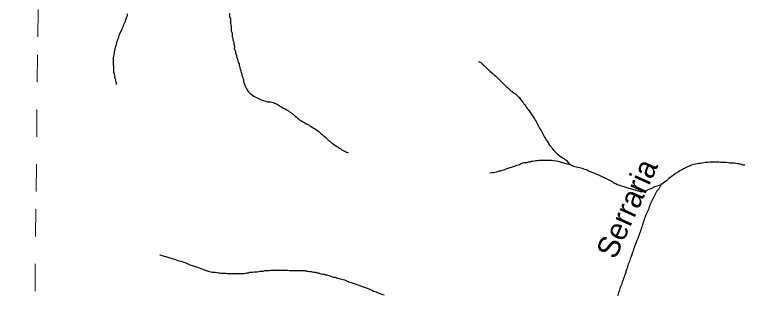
# Model space of a CAD drawing. Extents: x 652.3 to 678, y 7316.9 to 7344.9.
# Drawn here: x 652.452 to 655.117, y 7339.464 to 7340.487 of the extents above; entities that cross this region are included whole.
import ezdxf
from ezdxf.enums import TextEntityAlignment as Align

# ---------------------------------------------------------------- set-up
doc = ezdxf.new("R2010")
doc.units = 0
doc.header["$LTSCALE"] = 0.032
doc.linetypes.add('SHORT_DASHED', pattern=[2.7, 1.5, -1.2])
doc.layers.add('53', color=7, linetype='SHORT_DASHED', lineweight=13)
doc.layers.add('7', color=7, linetype='Continuous', lineweight=25)
doc.layers.add('61', color=7, linetype='Continuous')

msp = doc.modelspace()

# ---------------------------------------------------------------- linework, layer by layer
at = {"layer": '53'}
msp.add_lwpolyline([(652.452, 7332.4954), (652.458, 7333.0604), (652.4641, 7333.6255), (652.4701, 7334.1905), (652.4762, 7334.7555), (652.4822, 7335.3205), (652.4882, 7335.8855), (652.4943, 7336.4505), (652.5003, 7337.0155), (652.5063, 7337.5805), (652.5124, 7338.1456), (652.5184, 7338.7106), (652.5244, 7339.2756), (652.5305, 7339.8406), (652.5365, 7340.4056), (652.5425, 7340.9706), (652.5485, 7341.5356), (652.5546, 7342.1006), (652.5606, 7342.6656), (652.5666, 7343.2307), (652.5726, 7343.7957), (652.5786, 7344.3607), (652.5847, 7344.9257)], dxfattribs=at)
at = {"layer": '7'}
for points in [[(652.8245, 7340.2315), (652.8245, 7340.2378), (652.8221, 7340.2426), (652.8213, 7340.249), (652.8189, 7340.2537), (652.8181, 7340.2593), (652.8181, 7340.2649), (652.8165, 7340.2697), (652.8149, 7340.2752), (652.8149, 7340.2919), (652.8141, 7340.2975), (652.8133, 7340.3031), (652.8125, 7340.3126), (652.8133, 7340.3182), (652.8133, 7340.3293), (652.8141, 7340.3349), (652.8157, 7340.3397), (652.8165, 7340.346), (652.8165, 7340.3516), (652.8181, 7340.3564), (652.8197, 7340.362), (652.8205, 7340.3675), (652.8229, 7340.3723), (652.8237, 7340.3787), (652.8253, 7340.3834), (652.8269, 7340.3898), (652.8284, 7340.3946), (652.83, 7340.4002), (652.8324, 7340.4049), (652.834, 7340.4097), (652.8356, 7340.4145), (652.8372, 7340.42), (652.8444, 7340.4344), (652.846, 7340.4391), (652.8507, 7340.4487), (652.8523, 7340.4535), (652.8547, 7340.4582), (652.8571, 7340.463), (652.8579, 7340.4686), (652.8603, 7340.4734), (652.8619, 7340.4789)], [(652.8619, 7340.4789), (652.8643, 7340.4837), (652.8643, 7340.4893)], [(653.2366, 7340.4917), (653.2366, 7340.4805), (653.2398, 7340.471), (653.2398, 7340.4543), (653.2414, 7340.4495), (653.243, 7340.4439), (653.243, 7340.4272), (653.2454, 7340.4224), (653.2462, 7340.4169), (653.2462, 7340.4057), (653.2486, 7340.4009), (653.2494, 7340.3954), (653.251, 7340.3898)], [(653.251, 7340.3898), (653.2525, 7340.385), (653.2525, 7340.3795), (653.2533, 7340.3739), (653.2549, 7340.3691), (653.2541, 7340.3628), (653.2565, 7340.358), (653.2589, 7340.3532), (653.2589, 7340.3476), (653.2621, 7340.3381), (653.2621, 7340.3325), (653.2645, 7340.3277), (653.2653, 7340.3222), (653.2677, 7340.3174), (653.2685, 7340.3118), (653.2716, 7340.3071), (653.2716, 7340.3015), (653.274, 7340.2967), (653.2748, 7340.2911), (653.2764, 7340.2864), (653.278, 7340.2808), (653.2788, 7340.2752), (653.2812, 7340.2705), (653.282, 7340.2649), (653.2844, 7340.2601), (653.2852, 7340.2545), (653.2876, 7340.2498), (653.2876, 7340.2442), (653.2891, 7340.2394), (653.2939, 7340.2251), (653.2963, 7340.2203), (653.2987, 7340.2156), (653.3051, 7340.206), (653.3082, 7340.202), (653.3122, 7340.1988), (653.3162, 7340.1957), (653.321, 7340.1925), (653.3258, 7340.1893), (653.3305, 7340.1861), (653.3448, 7340.179), (653.3496, 7340.1766), (653.3592, 7340.1734), (653.3639, 7340.1718), (653.3687, 7340.1702), (653.3743, 7340.1686), (653.3799, 7340.1686), (653.3854, 7340.1678), (653.391, 7340.167), (653.3958, 7340.1654), (653.4005, 7340.1638), (653.4101, 7340.1591), (653.4149, 7340.1567), (653.4196, 7340.1535), (653.4244, 7340.1511), (653.4284, 7340.1479), (653.4427, 7340.1408), (653.4467, 7340.1376), (653.4515, 7340.1352), (653.4554, 7340.132), (653.4602, 7340.1288), (653.4642, 7340.1256), (653.469, 7340.1225), (653.473, 7340.1193), (653.4769, 7340.1161), (653.4809, 7340.1121), (653.4849, 7340.1089), (653.4889, 7340.1057), (653.4928, 7340.1026), (653.4976, 7340.0994), (653.5024, 7340.0962), (653.5119, 7340.0914), (653.5167, 7340.0882), (653.5263, 7340.0835), (653.5302, 7340.0803), (653.535, 7340.0779), (653.5398, 7340.0747), (653.5446, 7340.0723), (653.5493, 7340.0691), (653.5541, 7340.066), (653.5581, 7340.0628), (653.5629, 7340.0596), (653.5708, 7340.0516), (653.5748, 7340.0485), (653.5788, 7340.0453), (653.5828, 7340.0421), (653.5867, 7340.0389), (653.5987, 7340.027), (653.6027, 7340.0238), (653.6066, 7340.0206), (653.6106, 7340.0174), (653.6146, 7340.0142), (653.6194, 7340.0111), (653.6241, 7340.0079), (653.6289, 7340.0047), (653.6337, 7340.0023), (653.6385, 7339.9991), (653.6432, 7339.9959), (653.6472, 7339.9928), (653.6615, 7339.9856), (653.6701, 7339.9813), (653.6704, 7339.9811)], [(654.1457, 7340.3159), (654.1461, 7340.3158), (654.1525, 7340.3134), (654.1564, 7340.3094), (654.1604, 7340.3055), (654.1644, 7340.3015), (654.1684, 7340.2983), (654.1724, 7340.2951), (654.1883, 7340.2792), (654.1923, 7340.276), (654.1962, 7340.272), (654.2002, 7340.2689), (654.2042, 7340.2657), (654.209, 7340.2625), (654.2121, 7340.2585), (654.2161, 7340.2545), (654.232, 7340.2386), (654.236, 7340.2354), (654.24, 7340.2315), (654.2432, 7340.2275), (654.2472, 7340.2243), (654.2511, 7340.2211), (654.2591, 7340.2132), (654.2631, 7340.21), (654.2671, 7340.2068), (654.271, 7340.2028), (654.2758, 7340.1996), (654.2806, 7340.1973), (654.2925, 7340.1853), (654.3052, 7340.1694), (654.3084, 7340.1654), (654.3116, 7340.1606), (654.3148, 7340.1567), (654.318, 7340.1519), (654.3212, 7340.1479), (654.3243, 7340.1431), (654.3283, 7340.1392), (654.3379, 7340.1248), (654.341, 7340.1201), (654.3506, 7340.1057), (654.353, 7340.101), (654.3562, 7340.0962), (654.3609, 7340.0867), (654.3633, 7340.0819), (654.3657, 7340.0771), (654.3689, 7340.0723), (654.3713, 7340.0676), (654.3745, 7340.0628), (654.3769, 7340.058), (654.38, 7340.0532), (654.3824, 7340.0485), (654.3848, 7340.0437), (654.3872, 7340.0389), (654.3904, 7340.0341), (654.3928, 7340.0294), (654.396, 7340.0246), (654.4055, 7340.0103), (654.4119, 7340.0023), (654.415, 7339.9975), (654.4214, 7339.9896), (654.4294, 7339.9816), (654.4333, 7339.9784), (654.4373, 7339.9745), (654.4445, 7339.9697), (654.4524, 7339.9633), (654.4572, 7339.9609), (654.4612, 7339.9577), (654.466, 7339.9546), (654.4795, 7339.9394)], [(654.1872, 7339.908), (654.1954, 7339.9092), (654.201, 7339.91), (654.2058, 7339.9116), (654.2114, 7339.9124), (654.2169, 7339.914), (654.2217, 7339.9156), (654.2273, 7339.9164), (654.232, 7339.918), (654.2376, 7339.9196), (654.2424, 7339.9211), (654.2472, 7339.9227), (654.2615, 7339.9275), (654.2663, 7339.9291), (654.2806, 7339.9339), (654.2854, 7339.9363), (654.2901, 7339.9379), (654.2949, 7339.9394), (654.2997, 7339.9418), (654.3044, 7339.9434), (654.3124, 7339.9458), (654.318, 7339.9458), (654.3235, 7339.9466), (654.3283, 7339.9482), (654.3339, 7339.949), (654.3387, 7339.9506), (654.3442, 7339.9514), (654.3498, 7339.9522), (654.3546, 7339.9538), (654.3601, 7339.9538), (654.3665, 7339.9546), (654.3729, 7339.9554), (654.4119, 7339.9554), (654.4198, 7339.9538), (654.431, 7339.9522), (654.4357, 7339.9506), (654.4413, 7339.9498), (654.4564, 7339.945)], [(654.4564, 7339.945), (654.4795, 7339.9394), (654.4795, 7339.9394)], [(654.4795, 7339.9394), (654.4883, 7339.9355), (654.493, 7339.9331), (654.4978, 7339.9315), (654.5034, 7339.9307), (654.5089, 7339.9291), (654.5145, 7339.9283), (654.5193, 7339.9267), (654.5241, 7339.9251), (654.5288, 7339.9235), (654.5336, 7339.9219), (654.5384, 7339.9204), (654.5432, 7339.9188), (654.5479, 7339.9164), (654.5527, 7339.914), (654.5575, 7339.9124), (654.5623, 7339.91), (654.567, 7339.9084), (654.5718, 7339.906), (654.5766, 7339.9036), (654.5813, 7339.9021), (654.5861, 7339.8997), (654.5909, 7339.8973), (654.5957, 7339.8957), (654.6004, 7339.8933), (654.6052, 7339.8909), (654.61, 7339.8885), (654.6148, 7339.8861), (654.6195, 7339.8837), (654.6243, 7339.8814), (654.6291, 7339.879), (654.6339, 7339.8766), (654.6378, 7339.8734), (654.6426, 7339.871), (654.6474, 7339.8694), (654.6522, 7339.8662), (654.6569, 7339.8647), (654.6617, 7339.8631), (654.6665, 7339.8615), (654.6713, 7339.8599), (654.676, 7339.8583), (654.6856, 7339.8551), (654.7246, 7339.844), (654.7301, 7339.8424), (654.7357, 7339.8408), (654.7469, 7339.8408), (654.7524, 7339.8416), (654.7572, 7339.8432), (654.762, 7339.8456), (654.7667, 7339.8471), (654.7811, 7339.8543), (654.7882, 7339.8583), (654.8113, 7339.8647)], [(655.1176, 7339.9363), (655.1121, 7339.9371), (655.1073, 7339.9387), (655.1017, 7339.9402), (655.097, 7339.9418), (655.0914, 7339.9418), (655.0858, 7339.9426), (655.0802, 7339.9434), (655.0747, 7339.9442), (655.0691, 7339.9442), (655.0635, 7339.9442), (655.0572, 7339.945), (655.0516, 7339.9458), (655.046, 7339.9458), (655.0405, 7339.9466), (655.0349, 7339.9466), (655.0293, 7339.9466), (655.0237, 7339.9474), (655.0182, 7339.9474), (655.0126, 7339.9474), (655.007, 7339.9474), (655.0015, 7339.9474), (654.9959, 7339.9474), (654.9903, 7339.9474), (654.9848, 7339.9466), (654.9792, 7339.9458), (654.9736, 7339.9458), (654.9681, 7339.945), (654.9625, 7339.9434), (654.9569, 7339.9426), (654.9505, 7339.9426), (654.945, 7339.9418), (654.9378, 7339.9402), (654.9322, 7339.9394), (654.9275, 7339.9379), (654.9227, 7339.9363), (654.9179, 7339.9347), (654.9131, 7339.9323), (654.9084, 7339.9307), (654.9036, 7339.9283), (654.8988, 7339.9259), (654.8941, 7339.9235), (654.8901, 7339.9204), (654.8853, 7339.918), (654.8805, 7339.9156), (654.8758, 7339.9124), (654.871, 7339.91), (654.8662, 7339.9068), (654.8622, 7339.9036), (654.8582, 7339.9005), (654.8535, 7339.8973), (654.8495, 7339.8941), (654.8455, 7339.8909)], [(654.8455, 7339.8909), (654.8407, 7339.8877), (654.8328, 7339.8806), (654.8113, 7339.8647)], [(654.8113, 7339.8647), (654.8057, 7339.8519), (654.8025, 7339.8479), (654.7994, 7339.844), (654.7962, 7339.84), (654.793, 7339.836), (654.7831, 7339.8164)], [(654.7831, 7339.8164), (654.7819, 7339.8129), (654.7795, 7339.8082), (654.7779, 7339.8034), (654.7755, 7339.7986), (654.7731, 7339.7938), (654.7715, 7339.7891), (654.7691, 7339.7843), (654.7675, 7339.7795), (654.7659, 7339.7747), (654.7636, 7339.77), (654.762, 7339.7652), (654.7596, 7339.7604), (654.7572, 7339.7548), (654.7548, 7339.7493), (654.7532, 7339.7445), (654.7508, 7339.7389), (654.7492, 7339.7342), (654.7476, 7339.7294), (654.7461, 7339.723), (654.7445, 7339.7182), (654.7429, 7339.7135), (654.7413, 7339.7087), (654.7397, 7339.7023), (654.7373, 7339.6976), (654.7365, 7339.692), (654.7341, 7339.6872), (654.7325, 7339.6824), (654.7309, 7339.6777), (654.7285, 7339.6729), (654.727, 7339.6681), (654.7246, 7339.6633), (654.723, 7339.6586), (654.7214, 7339.6538), (654.719, 7339.6482), (654.7174, 7339.6435), (654.7158, 7339.6387), (654.7142, 7339.6339), (654.7118, 7339.6291), (654.7102, 7339.6244), (654.7087, 7339.6196), (654.7063, 7339.6148), (654.7055, 7339.6092), (654.7031, 7339.6045), (654.7023, 7339.5989), (654.6999, 7339.5941), (654.6983, 7339.5893), (654.6967, 7339.5846), (654.6951, 7339.579), (654.6927, 7339.5742), (654.6912, 7339.5695), (654.6896, 7339.5647), (654.688, 7339.5599), (654.6864, 7339.5551), (654.684, 7339.5496), (654.6832, 7339.544), (654.6808, 7339.5384), (654.6792, 7339.5336), (654.6776, 7339.5289), (654.676, 7339.5241), (654.6744, 7339.5193), (654.6729, 7339.5138), (654.6705, 7339.509), (654.6689, 7339.5042), (654.6673, 7339.4994), (654.6649, 7339.4939), (654.6633, 7339.4891), (654.6617, 7339.4843), (654.6601, 7339.4795), (654.6585, 7339.4748), (654.6569, 7339.47), (654.6553, 7339.4652), (654.6538, 7339.4589)], [(652.9828, 7339.609), (652.9831, 7339.6089), (652.9892, 7339.6069), (652.9939, 7339.6053), (652.9987, 7339.6037), (653.0043, 7339.6029), (653.0186, 7339.5981), (653.0234, 7339.5965), (653.0377, 7339.5917), (653.0425, 7339.5901), (653.0481, 7339.5885), (653.0528, 7339.587), (653.0584, 7339.5854), (653.0632, 7339.5838), (653.0775, 7339.579), (653.0823, 7339.5766), (653.087, 7339.575), (653.0918, 7339.5726), (653.0966, 7339.571), (653.1109, 7339.5663), (653.1157, 7339.5647), (653.13, 7339.5599), (653.1348, 7339.5575), (653.1396, 7339.5559), (653.1443, 7339.5543), (653.1587, 7339.5496), (653.1634, 7339.548), (653.169, 7339.5472), (653.1738, 7339.5456), (653.1793, 7339.5456), (653.1849, 7339.5448), (653.1905, 7339.544), (653.1961, 7339.5432), (653.2016, 7339.5432), (653.2064, 7339.5416), (653.2231, 7339.5416), (653.2287, 7339.5408), (653.2342, 7339.54), (653.2844, 7339.54), (653.2899, 7339.5408), (653.2955, 7339.5416), (653.3003, 7339.5432), (653.3059, 7339.5432), (653.3106, 7339.5448), (653.3218, 7339.5448), (653.3265, 7339.5464), (653.3321, 7339.5464), (653.3377, 7339.5472), (653.3433, 7339.548), (653.3488, 7339.5488), (653.3544, 7339.5496), (653.36, 7339.5496), (653.3655, 7339.5512), (653.3822, 7339.5512), (653.387, 7339.5527), (653.4483, 7339.5527), (653.4547, 7339.5519), (653.461, 7339.5512), (653.4833, 7339.5512), (653.4889, 7339.5519), (653.5016, 7339.5519), (653.5072, 7339.5512), (653.5127, 7339.5512), (653.5183, 7339.5496), (653.5239, 7339.5496), (653.5287, 7339.548), (653.5342, 7339.548), (653.539, 7339.5464), (653.5446, 7339.5456), (653.5509, 7339.5448), (653.5557, 7339.5432), (653.5613, 7339.5424), (653.566, 7339.5408), (653.5708, 7339.5392), (653.5764, 7339.5384), (653.582, 7339.5376), (653.5867, 7339.536), (653.5923, 7339.5352), (653.6066, 7339.5305), (653.6114, 7339.5289), (653.6162, 7339.5273), (653.6217, 7339.5265), (653.6313, 7339.5233), (653.6369, 7339.5225), (653.6416, 7339.5209), (653.6472, 7339.5201), (653.6568, 7339.5169), (653.6615, 7339.5146), (653.6663, 7339.513), (653.6711, 7339.5106), (653.6759, 7339.509), (653.6806, 7339.5074), (653.695, 7339.5026), (653.6997, 7339.501), (653.7045, 7339.4994), (653.7101, 7339.4978), (653.7148, 7339.4955), (653.7244, 7339.4923), (653.7292, 7339.4907), (653.7387, 7339.4875)], [(653.7387, 7339.4875), (653.7483, 7339.4827), (653.7578, 7339.4795), (653.7626, 7339.4764), (653.7721, 7339.4732), (653.7769, 7339.4708), (653.7817, 7339.4692), (653.7865, 7339.4668), (653.7912, 7339.4652), (653.8008, 7339.462)]]:
    msp.add_lwpolyline(points, dxfattribs=at)

# ---------------------------------------------------------------- texts
at = {"layer": '61'}
msp.add_text('Serraria', height=0.08, rotation=65.578, dxfattribs=at).set_placement((654.7239, 7339.7619), align=Align.CENTER)

doc.saveas('drawing.dxf')
